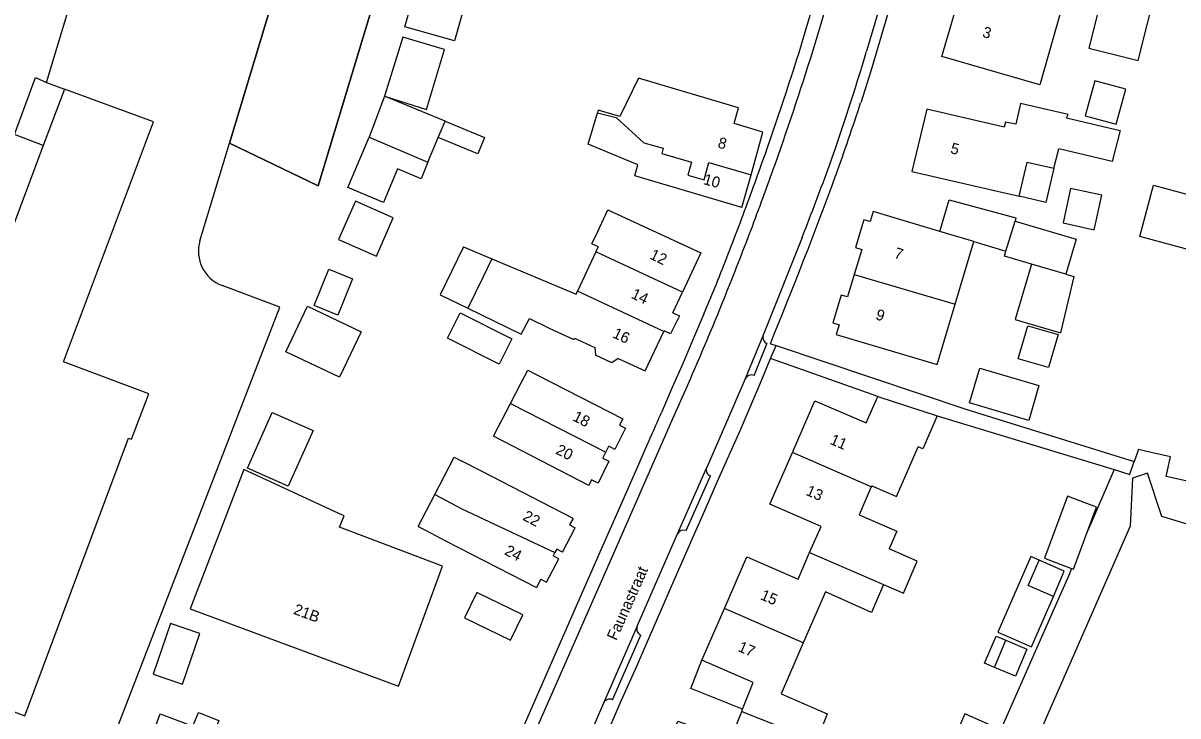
# Model space of a CAD drawing. Extents: x 194485 to 197793, y 468269 to 470822.
# Drawn here: x 195451.9 to 195578, y 469683 to 469758.7 of the extents above; entities that cross this region are included whole.
import ezdxf

# ---------------------------------------------------------------- set-up
doc = ezdxf.new("R2010")
doc.units = 0
for name, color, linetype in [('BGT grensvlak begroeid terreindeel', 7, 'Continuous'), ('BGT grensvlak gebouwinstallatie plus 1', 7, 'Continuous'), ('BGT grensvlak onbegroeid terreindeel', 7, 'Continuous'), ('BGT grensvlak overig bouwwerk uitbreiding populatie', 7, 'Continuous'), ('BGT grensvlak pand op maaiveld', 7, 'Continuous'), ('BGT grensvlak pand op maaiveld LR', 7, 'Continuous'), ('BGT grensvlak wegdeel', 7, 'Continuous'), ('BGT tekst huisnummerreeks', 7, 'Continuous'), ('BGT tekst openbare ruimte label weg', 7, 'Continuous'), ('GEM grensvlak beperking object', 7, 'Continuous')]:
    doc.layers.add(name, color=color, linetype=linetype)

msp = doc.modelspace()

# ---------------------------------------------------------------- linework, layer by layer
at = {"layer": 'BGT grensvlak begroeid terreindeel'}
msp.add_lwpolyline([(195601.19, 469697.51), (195587.52, 469700.52), (195586.86, 469704.74), (195585.47, 469705.07), (195582.67, 469702.89), (195576.29, 469704.83), (195574.72, 469709.56), (195573.08, 469709.02), (195572.82, 469703.76), (195569.84, 469696.96), (195562.37, 469679.93), (195552.33, 469656.85), (195548.87, 469656.93)], dxfattribs=at)
at = {"layer": 'BGT grensvlak gebouwinstallatie plus 1'}
for p, q in [((195454.46, 469752.24), (195456.41, 469751.52)), ((195497.98, 469748.03), (195502.29, 469746.24)), ((195454.09, 469745.34), (195450.95, 469746.56)), ((195487.38, 469740.78), (195489.68, 469746.25)), ((195501.55, 469744.46), (195497.24, 469746.24)), ((195502.29, 469746.24), (195501.55, 469744.46)), ((195496.12, 469743.54), (195495.37, 469741.73)), ((195492.8, 469742.8), (195491.27, 469739.13)), ((195495.37, 469741.73), (195492.8, 469742.8)), ((195564.5, 469742.86), (195563.62, 469739.13)), ((195491.27, 469739.13), (195487.38, 469740.78)), ((195563.62, 469739.13), (195560.69, 469739.82)), ((195552.02, 469735.96), (195553.06, 469739.42)), ((195555.75, 469734.85), (195559.26, 469733.8)), ((195500, 469734.29), (195497.45, 469729.04)), ((195500, 469734.29), (195503.11, 469732.98)), ((195497.45, 469729.04), (195500.48, 469727.57)), ((195480.59, 469722.83), (195482.97, 469727.81)), ((195482.97, 469727.81), (195488.83, 469725.01)), ((195488.83, 469725.01), (195486.45, 469720.03)), ((195560.59, 469722.05), (195561.66, 469725.67)), ((195561.66, 469725.67), (195564.95, 469724.7)), ((195564.95, 469724.7), (195563.89, 469721.09)), ((195486.45, 469720.03), (195480.59, 469722.83)), ((195563.89, 469721.09), (195560.59, 469722.05)), ((195556.92, 469688.8), (195558.17, 469691.76)), ((195558.17, 469691.76), (195559.25, 469691.3)), ((195558, 469688.34), (195556.92, 469688.8)), ((195554.77, 469683.27), (195553.27, 469679.84)), ((195558.14, 469681.79), (195554.77, 469683.27))]:
    msp.add_line(p, q, dxfattribs=at)
for points in [[(195450.95, 469746.56), (195453.26, 469752.77), (195454.46, 469752.24)], [(195568.97, 469752.43), (195567.92, 469748.61), (195571.31, 469747.68), (195572.36, 469751.5), (195568.97, 469752.43)], [(195553.06, 469739.42), (195560.35, 469737.44), (195560.25, 469737.1)], [(195562.05, 469732.4), (195560.27, 469726.36), (195565.22, 469724.9)], [(195565.8, 469731.29), (195566.68, 469731.03), (195565.22, 469724.9)], [(195562.88, 469700.05), (195561.96, 469700.45), (195558.38, 469692.19), (195562.05, 469690.6), (195564.44, 469696.1)], [(195530.49, 469683.79), (195524.82, 469686.05), (195526.05, 469689.13)]]:
    msp.add_lwpolyline(points, dxfattribs=at)
at = {"layer": 'BGT grensvlak onbegroeid terreindeel'}
for p, q in [((195454.46, 469752.24), (195458.77, 469766.52)), ((195471.21, 469734.95), (195474.43, 469745.61))]:
    msp.add_line(p, q, dxfattribs=at)
for points in [[(195459.35, 469674.47), (195479.93, 469727.7), (195473.64, 469730.05)], [(195601.19, 469697.51), (195601.36, 469703.76), (195576.76, 469709.19), (195577.24, 469711.36), (195575.12, 469711.83), (195573.72, 469712.14), (195573.27, 469710.85)], [(195571.07, 469709.95), (195570.3, 469708.16), (195568.21, 469703.3)], [(195566.43, 469699.16), (195566.18, 469698.57), (195562.45, 469690.07), (195558.71, 469681.54), (195555.24, 469673.62), (195551.86, 469665.88), (195548.13, 469657.24), (195548.01, 469656.95)]]:
    msp.add_lwpolyline(points, dxfattribs=at)
msp.add_arc((195475.04, 469733.8), 4, 163.2124, 249.4963, dxfattribs=at)
at = {"layer": 'BGT grensvlak overig bouwwerk uitbreiding populatie'}
for p, q in [((195566.32, 469740.66), (195565.49, 469736.89)), ((195569.74, 469739.91), (195566.32, 469740.66)), ((195568.91, 469736.14), (195569.74, 469739.91)), ((195565.49, 469736.89), (195568.91, 469736.14)), ((195483.68, 469727.89), (195485.29, 469731.84)), ((195485.29, 469731.84), (195487.88, 469730.78)), ((195487.88, 469730.78), (195486.26, 469726.83)), ((195486.26, 469726.83), (195483.68, 469727.89)), ((195558, 469688.34), (195559.25, 469691.3)), ((195559.25, 469691.3), (195561.55, 469690.33)), ((195561.55, 469690.33), (195560.3, 469687.37)), ((195560.3, 469687.37), (195558, 469688.34))]:
    msp.add_line(p, q, dxfattribs=at)
at = {"layer": 'BGT grensvlak pand op maaiveld'}
for p, q in [((195493.39, 469757.2), (195491.38, 469750.76)), ((195497.93, 469755.83), (195493.39, 469757.2)), ((195495.96, 469749.29), (195497.93, 469755.83)), ((195530.05, 469749.46), (195519.13, 469752.71)), ((195456.41, 469751.52), (195454.09, 469745.34)), ((195491.38, 469750.76), (195489.68, 469746.25)), ((195491.38, 469750.76), (195495.96, 469749.29)), ((195497.98, 469748.03), (195491.38, 469750.76)), ((195529.55, 469747.74), (195530.05, 469749.46)), ((195497.24, 469746.24), (195497.98, 469748.03)), ((195559.2, 469747.91), (195559.07, 469747.37)), ((195489.68, 469746.25), (195496.12, 469743.54)), ((195496.12, 469743.54), (195497.24, 469746.24)), ((195564.5, 469742.86), (195565.03, 469744.98)), ((195560.69, 469739.82), (195561.57, 469743.55)), ((195561.57, 469743.55), (195564.5, 469742.86)), ((195530.42, 469738.59), (195531.41, 469742.16)), ((195514.62, 469735.89), (195515.55, 469737.85)), ((195555.75, 469734.85), (195552.02, 469735.96)), ((195559.26, 469733.8), (195560.25, 469737.1)), ((195553.72, 469728.02), (195555.75, 469734.85)), ((195514.47, 469733.72), (195512.44, 469729.43)), ((195559.1, 469733.27), (195559.26, 469733.8)), ((195503.11, 469732.98), (195502.12, 469730.93)), ((195562.05, 469732.4), (195559.1, 469733.27)), ((195565.8, 469731.29), (195562.05, 469732.4)), ((195502.12, 469730.93), (195500.48, 469727.57)), ((195522.85, 469727.09), (195523.91, 469729.33)), ((195500.48, 469727.57), (195506.29, 469724.74)), ((195506.29, 469724.74), (195507.21, 469726.44)), ((195507.21, 469726.44), (195509.43, 469725.37)), ((195521.89, 469725.05), (195521.92, 469725.11)), ((195514.33, 469723.28), (195514.41, 469722.44)), ((195516.19, 469721.61), (195514.41, 469722.44)), ((195516.88, 469722.09), (195516.19, 469721.61)), ((195545.25, 469717.94), (195551.74, 469715.81)), ((195515.53, 469711.85), (195515.86, 469712.5)), ((195496.86, 469707.21), (195498.97, 469711.3)), ((195498.97, 469711.3), (195499.76, 469710.89)), ((195501.95, 469709.76), (195499.76, 469710.89)), ((195515.21, 469711.21), (195515.53, 469711.85)), ((195511.97, 469704.61), (195501.95, 469709.76)), ((195544.6, 469708.19), (195544.55, 469708.08)), ((195495.05, 469703.73), (195496.86, 469707.21)), ((195511.97, 469704.61), (195511.59, 469703.9)), ((195495.05, 469703.73), (195495.84, 469703.32)), ((195495.84, 469703.32), (195498.03, 469702.18)), ((195510.83, 469700.94), (195512.21, 469703.57)), ((195511.59, 469703.9), (195512.21, 469703.57)), ((195498.03, 469702.18), (195507.99, 469697.08)), ((195509.99, 469700.88), (195509.8, 469700.52)), ((195510.2, 469701.27), (195509.99, 469700.88)), ((195510.83, 469700.94), (195510.2, 469701.27)), ((195509.08, 469697.64), (195510.43, 469700.19)), ((195510.43, 469700.19), (195509.8, 469700.52)), ((195508.46, 469697.97), (195507.99, 469697.08)), ((195508.46, 469697.97), (195509.08, 469697.64)), ((195501.45, 469696.53), (195500.1, 469693.74)), ((195506.47, 469694.09), (195501.45, 469696.53)), ((195526.05, 469689.13), (195528.51, 469694.77)), ((195467.99, 469693.13), (195466.11, 469687.6)), ((195471.21, 469692.03), (195467.99, 469693.13)), ((195500.1, 469693.74), (195505.13, 469691.31)), ((195505.13, 469691.31), (195506.47, 469694.09)), ((195469.32, 469686.5), (195471.21, 469692.03)), ((195466.11, 469687.6), (195469.32, 469686.5)), ((195530.39, 469683.54), (195530.49, 469683.79))]:
    msp.add_line(p, q, dxfattribs=at)
for points in [[(195502.52, 469803.92), (195492.9, 469806.8), (195474.43, 469745.61)], [(195474.43, 469745.61), (195484.13, 469740.95), (195499.49, 469791.8), (195498.91, 469791.97), (195502.52, 469803.92)], [(195493.59, 469758.32), (195495.49, 469765.02), (195500.92, 469763.48), (195499.03, 469756.78), (195493.59, 469758.32)], [(195573.69, 469754.64), (195575.78, 469762.91), (195570.4, 469764.26), (195568.31, 469756), (195573.69, 469754.64)], [(195552.25, 469755.07), (195554.43, 469762.55), (195557.92, 469761.55), (195558.07, 469762.08), (195565.26, 469760.02), (195562.95, 469751.99), (195552.25, 469755.07)], [(195519.13, 469752.71), (195517.06, 469748.51), (195514.71, 469749.21), (195514.62, 469748.92)], [(195433.77, 469691.36), (195447.2, 469686.37), (195446.71, 469685.06), (195452.07, 469683.06), (195463.42, 469713.39), (195463.75, 469713.27), (195465.61, 469718.23), (195456.29, 469721.71), (195466.14, 469747.93), (195456.41, 469751.52)], [(195560.86, 469749.95), (195560.32, 469747.69), (195559.2, 469747.91)], [(195565.87, 469748.37), (195566.04, 469748.75), (195560.86, 469749.95)], [(195519.03, 469743.24), (195513.6, 469745.49), (195514.11, 469747.21), (195514.62, 469748.92)], [(195559.07, 469747.37), (195550.6, 469749.33), (195548.98, 469742.53), (195560.69, 469739.82)], [(195531.41, 469742.16), (195532.7, 469746.82), (195529.55, 469747.74)], [(195565.87, 469748.37), (195571.72, 469747), (195570.87, 469743.62), (195565.03, 469744.98)], [(195454.09, 469745.34), (195446.51, 469725.13), (195446.49, 469725.13), (195444.12, 469718.82)], [(195530.42, 469738.59), (195518.7, 469742.04), (195519.03, 469743.24)], [(195575.39, 469741.02), (195580.78, 469739.56), (195579.26, 469733.95), (195573.87, 469735.41), (195575.39, 469741.02)], [(195488.19, 469739.27), (195486.36, 469735.07), (195490.48, 469733.26), (195492.32, 469737.46), (195488.19, 469739.27)], [(195515.55, 469737.85), (195515.78, 469738.34), (195525.94, 469733.62), (195523.91, 469729.33)], [(195552.02, 469735.96), (195544.74, 469738.14), (195544.41, 469737.04), (195543.73, 469737.25), (195542.81, 469734.2), (195543.5, 469733.99), (195542.68, 469731.27)], [(195560.25, 469737.1), (195566.94, 469735.13), (195565.8, 469731.29)], [(195514.47, 469733.72), (195514.74, 469734.27), (195514.01, 469734.61), (195514.62, 469735.89)], [(195503.11, 469732.98), (195512.3, 469729.1), (195512.44, 469729.43)], [(195542.68, 469731.27), (195541.94, 469728.81), (195541.24, 469729.02), (195540.36, 469725.97), (195541.03, 469725.77), (195540.7, 469724.69), (195551.75, 469721.42), (195553.72, 469728.02)], [(195499.64, 469727.06), (195505.27, 469724.22), (195503.88, 469721.45), (195498.24, 469724.3), (195499.64, 469727.06)], [(195522.85, 469727.09), (195523.61, 469726.73), (195522.62, 469724.78), (195521.92, 469725.11)], [(195509.43, 469725.37), (195512.05, 469724.15), (195512.12, 469724.31), (195514.33, 469723.28)], [(195516.88, 469722.09), (195519.85, 469720.72), (195521.89, 469725.05)], [(195505.13, 469717.17), (195506.33, 469719.49), (195507.02, 469720.82), (195508.09, 469720.27), (195517.39, 469715.49), (195517.04, 469714.81)], [(195561.74, 469715.32), (195555.27, 469717.23), (195556.42, 469721.03), (195562.86, 469719.13), (195561.74, 469715.32)], [(195514, 469708.84), (195513.68, 469708.22), (195503.28, 469713.59), (195505.13, 469717.17)], [(195535.93, 469711.83), (195538.39, 469717.47), (195543.97, 469715.04), (195545.25, 469717.94)], [(195480.84, 469708.13), (195476.39, 469710.12), (195479.11, 469716.2), (195483.56, 469714.22), (195480.84, 469708.13)], [(195551.74, 469715.81), (195550.19, 469712.22), (195549.67, 469712.45)], [(195517.04, 469714.81), (195517.71, 469714.46), (195516.53, 469712.16), (195515.86, 469712.5)], [(195544.6, 469708.19), (195547.3, 469707.01), (195549.67, 469712.45)], [(195515.21, 469711.21), (195515.86, 469710.88), (195514.71, 469708.48), (195514, 469708.84)], [(195537.81, 469700.89), (195539.06, 469703.74), (195533.48, 469706.18), (195535.93, 469711.83)], [(195486.37, 469705.16), (195476.02, 469709.96), (195470.14, 469694.75), (195480.93, 469690.73)], [(195544.55, 469708.08), (195543.21, 469705.01), (195547.34, 469703.21), (195546.5, 469701.28)], [(195568.21, 469703.3), (195569.16, 469705.86), (195565.98, 469707.05), (195563.46, 469700.26), (195566.43, 469699.16)], [(195480.93, 469690.73), (195492.89, 469686.29), (195497.72, 469699.4), (195486.47, 469703.67), (195486.96, 469704.88), (195486.37, 469705.16)], [(195566.43, 469699.16), (195566.64, 469699.08), (195568.21, 469703.3)], [(195528.51, 469694.77), (195530.96, 469700.42), (195536.54, 469697.99), (195537.81, 469700.89)], [(195545.89, 469697.38), (195548.05, 469696.44), (195549.57, 469699.94), (195546.5, 469701.28)], [(195564.44, 469696.1), (195561.68, 469697.3), (195562.88, 469700.05)], [(195564.44, 469696.1), (195565.63, 469698.85), (195562.88, 469700.05)], [(195545.89, 469697.38), (195544.58, 469694.35), (195539.54, 469696.6), (195537.12, 469691.02)], [(195537.12, 469691.02), (195534.71, 469685.47), (195539.74, 469683.26), (195538.57, 469680.26)], [(195530.49, 469683.79), (195531.64, 469686.7), (195526.05, 469689.13)], [(195466.86, 469683.27), (195470.44, 469681.91), (195471.05, 469683.43), (195473.27, 469682.55), (195472.7, 469681.05), (195473, 469680.97), (195470.19, 469673.36), (195464.09, 469675.67), (195466.86, 469683.27)], [(195521.35, 469676.67), (195523.42, 469682.47), (195529.17, 469680.42), (195530.39, 469683.54)]]:
    msp.add_lwpolyline(points, dxfattribs=at)
at = {"layer": 'BGT grensvlak pand op maaiveld LR'}
for p, q in [((195523.91, 469729.33), (195514.47, 469733.72)), ((195542.68, 469731.27), (195553.72, 469728.02)), ((195521.89, 469725.05), (195512.44, 469729.43)), ((195505.13, 469717.17), (195515.53, 469711.85)), ((195544.55, 469708.08), (195535.93, 469711.83)), ((195496.86, 469707.21), (195499.83, 469705.67)), ((195499.83, 469705.67), (195509.99, 469700.88)), ((195537.81, 469700.89), (195545.89, 469697.38)), ((195537.12, 469691.02), (195528.51, 469694.77)), ((195530.39, 469683.54), (195536.74, 469681))]:
    msp.add_line(p, q, dxfattribs=at)
msp.add_lwpolyline([(195514.62, 469748.92), (195516.67, 469748.43), (195519.69, 469745.64), (195521.81, 469745.05), (195521.65, 469744.47), (195524.89, 469743.53), (195524.5, 469742.12), (195526.28, 469741.61), (195526.8, 469743.5), (195531.41, 469742.16)], dxfattribs=at)
at = {"layer": 'BGT grensvlak wegdeel'}
for p, q in [((195537, 469735.32), (195532.75, 469724.63)), ((195532.75, 469724.63), (195530.77, 469719.85)), ((195531.75, 469720.22), (195533.15, 469723.7)), ((195533.52, 469723.7), (195534.14, 469723.5)), ((195533.55, 469722.09), (195534.14, 469723.5)), ((195545.25, 469717.94), (195533.55, 469722.09)), ((195551.74, 469715.81), (195571.07, 469709.95)), ((195572.83, 469709.55), (195573.27, 469710.85)), ((195523.38, 469702.94), (195526.54, 469710.11)), ((195524.31, 469703.29), (195526.97, 469709.27)), ((195518.97, 469692.84), (195523.38, 469702.94)), ((195518.97, 469692.84), (195515.3, 469684.45)), ((195516.29, 469684.81), (195519.37, 469691.87)), ((195515.3, 469684.45), (195511.09, 469674.81))]:
    msp.add_line(p, q, dxfattribs=at)
for points in [[(195537.19, 469757.26), (195540.35, 469767.93), (195546.95, 469790.87)], [(195538.46, 469756.62), (195541.84, 469768), (195548.25, 469790.48)], [(195553.57, 469788.91), (195551.85, 469782.71), (195547.03, 469765.84), (195544.04, 469755.67)], [(195549.18, 469769.42), (195544.51, 469753.49), (195543.39, 469750)], [(195526.3, 469727.02), (195525.14, 469724.32), (195523.98, 469721.61), (195522.81, 469718.9), (195521.64, 469716.2)], [(195534.14, 469723.5), (195555, 469716.52), (195573.27, 469710.85)], [(195508.07, 469663.65), (195509.8, 469667.58), (195511.05, 469670.46), (195514.78, 469679.01), (195517.24, 469684.68), (195518.78, 469688.15), (195522.76, 469697.28), (195525.24, 469702.94), (195526.49, 469705.81), (195527.75, 469708.67), (195530.25, 469714.31), (195532.67, 469719.95), (195533.55, 469722.09)], [(195530.77, 469719.85), (195528.63, 469714.88), (195526.54, 469710.11)], [(195500.88, 469665.49), (195504.93, 469674.67), (195516.32, 469700.56), (195523.01, 469715.86)], [(195499.71, 469666.32), (195501.72, 469670.85), (195503.73, 469675.39), (195505.4, 469679.2), (195507.08, 469683.02), (195511.07, 469692.15), (195515.08, 469701.29), (195517.87, 469707.63), (195520.66, 469713.97)], [(195571.07, 469709.95), (195572.79, 469709.42), (195572.83, 469709.55)]]:
    msp.add_lwpolyline(points, dxfattribs=at)
for centre, radius, start, end in [((195196.27, 469862.74), 356.87, 340.4859, 342.8071), ((195215.27, 469856.44), 338.25, 340.4568, 342.8358), ((195304.29, 469826.91), 250.11, 340.4688, 343.4518), ((195244.09, 469848.29), 315.02, 340.3103, 341.8203), ((195172.03, 469871.43), 382.62, 339.3402, 340.4721), ((195185.85, 469866.93), 369.48, 339.2578, 340.45), ((195229.45, 469856.01), 330.38, 338.5725, 340.0511), ((195032.59, 469929.04), 541.38, 337.7105, 339.805), ((195212.22, 469856.5), 339.74, 338.1051, 339.3055), ((195190.92, 469864.98), 364.05, 338.0598, 339.2622), ((195393.95, 469783.58), 143.93, 336.8608, 338.0603), ((195208.72, 469857.86), 344.88, 336.869, 338.0522), ((195533.42, 469724.37), 0.719, 158.7895, 248.2618), ((195211.94, 469856.56), 341.41, 335.6619, 336.8574), ((195531.44, 469719.54), 0.743, 65.3275, 155.5681), ((195209.31, 469851.42), 340.34, 336.1792, 336.589), ((195527.17, 469709.9), 0.662, 161.9729, 252.1954), ((195524.03, 469702.63), 0.718, 66.8836, 155.1009), ((195519.66, 469692.55), 0.742, 157.3914, 247.2262), ((195515.98, 469684.11), 0.765, 66.6917, 153.4888)]:
    msp.add_arc(centre, radius, start, end, dxfattribs=at)
at = {"layer": 'GEM grensvlak beperking object'}
msp.add_lwpolyline([(195484.13, 469740.95), (195474.43, 469745.61), (195492.9, 469806.8), (195502.52, 469803.92), (195498.91, 469791.97), (195499.49, 469791.8), (195484.13, 469740.95)], dxfattribs=at)

# ---------------------------------------------------------------- texts
at = {"layer": 'BGT tekst huisnummerreeks'}
for s, rotation, p in [('3', 343.8, (195556.6, 469757.24)), ('8', 344.6, (195527.7, 469745.15)), ('5', 346.6, (195553.12, 469744.52)), ('10', 344.6, (195526.12, 469741.15)), ('12', 334.7, (195520.25, 469733.02)), ('7', 343.3, (195546.96, 469733.1)), ('14', 334.7, (195518.22, 469728.74)), ('9', 343.3, (195544.94, 469726.38)), ('16', 334.7, (195516.19, 469724.43)), ('18', 333, (195511.83, 469715.36)), ('11', 336.5, (195539.94, 469712.79)), ('20', 333, (195509.98, 469711.73)), ('13', 336.5, (195537.31, 469707.21)), ('22', 332.1, (195506.38, 469704.5)), ('24', 332.1, (195504.38, 469700.73)), ('15', 336.5, (195532.34, 469695.81)), ('21B', 339.6, (195481.34, 469694.21)), ('17', 336.5, (195529.89, 469690.16))]:
    msp.add_text(s, height=1.2, rotation=rotation, dxfattribs=at).set_placement(p)
at = {"layer": 'BGT tekst openbare ruimte label weg'}
msp.add_text('Faunastraat', height=1.2, rotation=66, dxfattribs=at).set_placement((195516.7, 469691.2))

doc.saveas('drawing.dxf')
